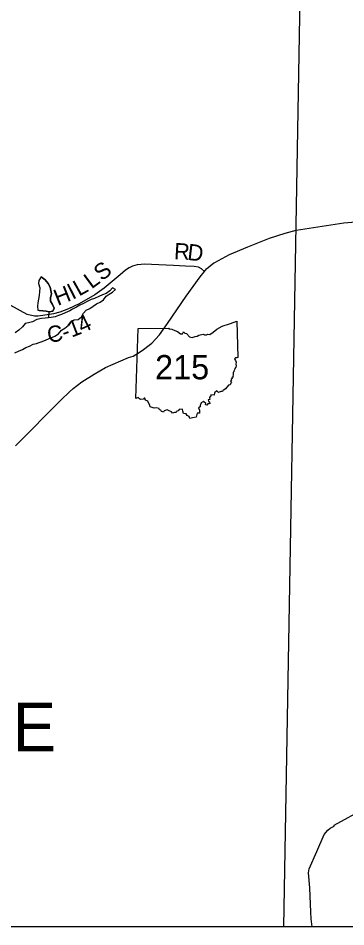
# Model space of a CAD drawing. Extents: x -452339 to 6403467, y -1 to 1814750.
# Drawn here: x -50105 to -44056, y 1597935 to 1614709 of the extents above; entities that cross this region are included whole.
import ezdxf

# ---------------------------------------------------------------- set-up
doc = ezdxf.new("R2010")
doc.units = 0
for name, color, linetype in [('Default', 7, 'Continuous'), ('GM_X_County', 7, 'Continuous'), ('GM_X_County_Road', 7, 'Continuous'), ('GM_X_Minor_Lake_Text', 7, 'Continuous'), ('GM_X_Section_Text', 7, 'Continuous'), ('GM_X_Township_Subdivision_Text', 7, 'Continuous')]:
    doc.layers.add(name, color=color, linetype=linetype)

msp = doc.modelspace()

# ---------------------------------------------------------------- linework, layer by layer
at = {"layer": 'Default'}
for p, q in [((-47930, 1607688), (-47889, 1608980)), ((-33348, 1597935), (-90726, 1597935))]:
    msp.add_line(p, q, dxfattribs=at)
for points in [[(-50152, 1606812), (-49304, 1607670), (-49166, 1607803), (-49088, 1607870), (-48930, 1607993), (-48704, 1608136), (-48490, 1608260), (-48070, 1608442), (-47983, 1608472), (-47851, 1608550), (-47791, 1608595), (-47689, 1608671), (-47637, 1608709), (-47495, 1608863), (-47348, 1609071), (-47005, 1609578), (-46744, 1609932), (-46666, 1610033), (-46631, 1610079), (-46495, 1610195), (-46475, 1610201), (-46201, 1610346), (-45863, 1610485), (-45559, 1610610), (-45463, 1610650), (-45173, 1610742), (-44973, 1610794), (-44095, 1610932), (-43441, 1610989)], [(-47237, 1610142), (-47778, 1610165), (-47834, 1610159), (-47910, 1610155), (-47994, 1610129), (-48058, 1610101), (-48126, 1610055), (-48222, 1609970), (-48520, 1609723), (-48693, 1609599), (-48979, 1609438), (-49179, 1609340), (-49339, 1609284), (-49455, 1609251), (-49653, 1609219), (-49739, 1609209), (-49805, 1609209), (-49939, 1609241), (-50417, 1609504)], [(-46666, 1610033), (-46723, 1610079), (-46779, 1610111), (-46855, 1610126), (-47018, 1610132), (-47237, 1610142), (-47237, 1610142)], [(-49680, 1609935), (-49722, 1609869), (-49727, 1609809), (-49708, 1609729), (-49710, 1609665), (-49717, 1609591), (-49730, 1609522), (-49745, 1609456), (-49751, 1609390), (-49740, 1609320), (-49720, 1609312)], [(-49720, 1609312), (-49652, 1609307), (-49586, 1609298), (-49534, 1609290), (-49466, 1609301), (-49440, 1609353), (-49471, 1609421), (-49508, 1609485), (-49511, 1609553), (-49493, 1609617), (-49500, 1609679), (-49516, 1609743), (-49553, 1609809), (-49606, 1609878), (-49680, 1609935)], [(-49680, 1609935), (-49606, 1609878), (-49553, 1609809), (-49516, 1609743), (-49500, 1609679), (-49493, 1609617), (-49511, 1609553), (-49508, 1609485), (-49471, 1609421), (-49440, 1609353), (-49466, 1609301), (-49534, 1609290)], [(-49830, 1608692), (-49770, 1608705), (-49718, 1608724), (-49660, 1608742), (-49590, 1608771), (-49503, 1608810), (-49427, 1608839), (-49360, 1608882), (-49304, 1608948), (-49241, 1608985), (-49183, 1609038), (-49132, 1609102), (-49070, 1609137), (-49000, 1609146), (-48939, 1609195), (-48902, 1609261), (-48848, 1609318), (-48785, 1609350), (-48721, 1609393), (-48662, 1609438), (-48594, 1609469), (-48528, 1609507), (-48479, 1609578), (-48427, 1609611), (-48364, 1609649), (-48308, 1609702), (-48361, 1609732), (-48412, 1609677), (-48478, 1609628), (-48549, 1609601), (-48619, 1609571), (-48695, 1609536), (-48758, 1609513), (-48832, 1609476), (-48900, 1609441), (-48969, 1609409), (-49029, 1609376), (-49102, 1609335), (-49154, 1609308), (-49236, 1609271), (-49305, 1609241), (-49359, 1609218), (-49425, 1609195), (-49495, 1609183), (-49547, 1609178), (-49607, 1609169), (-49674, 1609165), (-49758, 1609144), (-49842, 1609103), (-49914, 1609082), (-49977, 1609073), (-50027, 1609011), (-50092, 1608948), (-50162, 1608903)], [(-49534, 1609290), (-49586, 1609298), (-49652, 1609307), (-49720, 1609312)], [(-49547, 1609178), (-49539, 1609205), (-49535, 1609251), (-49534, 1609290)], [(-47889, 1608980), (-47317, 1608988), (-47325, 1608972), (-47271, 1608969), (-47214, 1608941), (-47166, 1608924), (-47106, 1608883), (-47071, 1608883), (-47056, 1608917), (-47029, 1608891), (-46996, 1608886), (-46940, 1608825), (-46894, 1608811), (-46839, 1608833), (-46798, 1608836), (-46768, 1608857), (-46689, 1608875), (-46667, 1608864), (-46626, 1608866), (-46604, 1608874), (-46568, 1608867), (-46505, 1608914), (-46439, 1608969), (-46338, 1609022), (-46187, 1609071), (-46067, 1609115), (-46050, 1608445)], [(-46050, 1608445), (-46068, 1608436), (-46095, 1608440), (-46113, 1608422), (-46090, 1608390), (-46080, 1608357), (-46089, 1608321), (-46080, 1608291), (-46086, 1608265), (-46104, 1608240), (-46110, 1608216), (-46124, 1608191), (-46123, 1608177), (-46137, 1608166), (-46134, 1608124), (-46142, 1608101), (-46139, 1608081), (-46162, 1608076), (-46157, 1608059), (-46171, 1608046), (-46168, 1608024), (-46184, 1608010), (-46169, 1607982), (-46181, 1607973), (-46192, 1607939), (-46221, 1607932), (-46279, 1607869), (-46300, 1607846), (-46322, 1607840), (-46335, 1607816), (-46364, 1607816), (-46407, 1607799), (-46435, 1607828), (-46483, 1607793), (-46489, 1607752), (-46550, 1607754), (-46548, 1607733), (-46562, 1607727), (-46574, 1607707), (-46567, 1607671), (-46596, 1607662), (-46592, 1607641), (-46574, 1607628), (-46566, 1607588), (-46596, 1607596), (-46621, 1607562), (-46647, 1607570), (-46639, 1607598), (-46683, 1607633), (-46724, 1607606), (-46745, 1607561), (-46746, 1607531), (-46777, 1607513), (-46756, 1607472), (-46760, 1607443), (-46760, 1607415), (-46798, 1607416), (-46822, 1607342)], [(-46822, 1607342), (-46888, 1607328), (-46934, 1607319), (-46951, 1607353), (-46984, 1607371), (-47006, 1607404), (-47053, 1607409), (-47064, 1607456), (-47070, 1607493), (-47135, 1607484), (-47152, 1607461), (-47176, 1607455), (-47189, 1607431), (-47221, 1607430), (-47255, 1607419), (-47277, 1607441), (-47332, 1607464), (-47357, 1607476), (-47409, 1607458), (-47420, 1607436), (-47461, 1607446), (-47471, 1607470), (-47496, 1607477), (-47502, 1607503), (-47555, 1607517), (-47596, 1607511), (-47669, 1607532), (-47673, 1607566), (-47698, 1607607), (-47710, 1607636), (-47756, 1607657), (-47765, 1607691), (-47780, 1607691), (-47793, 1607677), (-47844, 1607670), (-47864, 1607684), (-47893, 1607708), (-47930, 1607688)]]:
    msp.add_lwpolyline(points, dxfattribs=at)
at = {"layer": 'GM_X_County_Road'}
msp.add_lwpolyline([(-44680, 1597935), (-44694, 1598082), (-44700, 1598204), (-44721, 1598655), (-44748, 1598929), (-44736, 1599005), (-44594, 1599327), (-44457, 1599638), (-44389, 1599718), (-44346, 1599757), (-44272, 1599790), (-44273, 1599813), (-43687, 1600134)], dxfattribs=at)
at = {"layer": 'GM_X_Minor_Lake_Text'}
for points in [[(-49830, 1608692), (-49770, 1608705), (-49718, 1608724), (-49660, 1608742), (-49590, 1608771), (-49503, 1608810), (-49427, 1608839), (-49360, 1608882), (-49304, 1608948), (-49241, 1608985), (-49183, 1609038), (-49132, 1609102), (-49070, 1609137), (-49000, 1609146), (-48939, 1609195), (-48902, 1609261), (-48848, 1609318), (-48785, 1609350), (-48721, 1609393), (-48662, 1609438), (-48594, 1609469), (-48528, 1609507), (-48479, 1609578), (-48427, 1609611), (-48364, 1609649), (-48308, 1609702), (-48361, 1609732), (-48412, 1609677), (-48478, 1609628), (-48549, 1609601), (-48619, 1609571), (-48695, 1609536), (-48758, 1609513), (-48832, 1609476), (-48900, 1609441), (-48969, 1609409), (-49029, 1609376), (-49102, 1609335), (-49154, 1609308), (-49236, 1609271), (-49305, 1609241), (-49359, 1609218), (-49425, 1609195), (-49495, 1609183), (-49547, 1609178)], [(-49547, 1609178), (-49607, 1609169), (-49674, 1609165), (-49758, 1609144), (-49842, 1609103), (-49914, 1609082), (-49977, 1609073), (-50027, 1609011), (-50092, 1608948), (-50162, 1608903)], [(-50168, 1608529), (-50098, 1608563), (-50028, 1608594), (-49965, 1608627), (-49899, 1608654), (-49830, 1608692)]]:
    msp.add_lwpolyline(points, dxfattribs=at)
at = {"layer": 'GM_X_Section_Text'}
msp.add_line((-44778, 1622156), (-45205, 1597935), dxfattribs=at)

# ---------------------------------------------------------------- texts
at = {"layer": 'Default'}
msp.add_text('215', height=447.7, dxfattribs=at).set_placement((-47578, 1608042))
at = {"layer": 'GM_X_County'}
for s, rotation, p in [('R', 356.6963, (-47234, 1610262)), ('D', 353.3223, (-46992, 1610248)), ('S', 39.5448, (-48557, 1609844)), ('L', 36.4778, (-48751, 1609700)), ('L', 29.2122, (-48982, 1609568)), ('H', 21.984, (-49374, 1609395)), ('I', 27.132, (-49102, 1609506)), ('1', 21.1367, (-49120, 1608810)), ('4', 25.8309, (-48923, 1608887)), ('C', 9.5162, (-49544, 1608712)), ('-', 18.9463, (-49248, 1608766))]:
    msp.add_text(s, height=300, rotation=rotation, dxfattribs=at).set_placement(p)
at = {"layer": 'GM_X_Township_Subdivision_Text'}
msp.add_text('NOBLE', height=900, rotation=0, dxfattribs=at).set_placement((-53487, 1601173))

doc.saveas('drawing.dxf')
